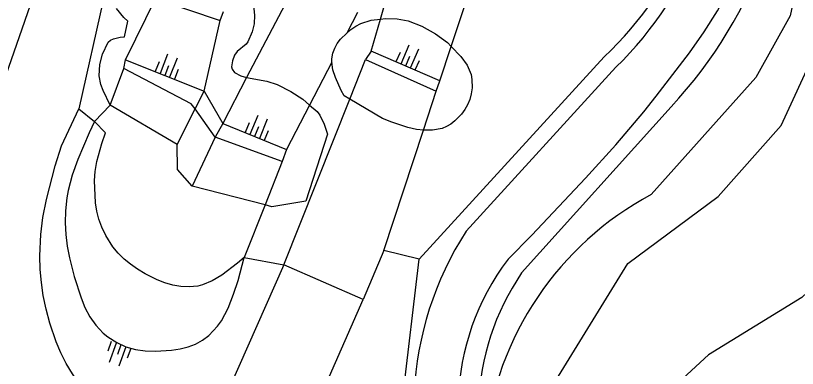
# Model space of a CAD drawing. Extents: x 136000 to 141014, y 402000 to 403500.
# Drawn here: x 138748.37 to 138786.24, y 402459.84 to 402476.93 of the extents above; entities that cross this region are included whole.
import ezdxf

# ---------------------------------------------------------------- set-up
doc = ezdxf.new("R2010")
doc.units = 0
for name, color, linetype in [('gg-knt-BGT kruinlijn', 7, 'Continuous'), ('gg-knt-bovenkant onderkant talud', 7, 'Continuous'), ('gg-knt-onverhard', 7, 'Continuous'), ('gg-knt-verharding', 7, 'Continuous'), ('gg-kntw-bovenkant insteek waterloop', 7, 'Continuous'), ('gg-kntw-waterlijn', 7, 'Continuous'), ('gt-grn-groengrens', 7, 'Continuous'), ('gt-symb-talud symbool', 7, 'Continuous')]:
    doc.layers.add(name, color=color, linetype=linetype)

# ---------------------------------------------------------------- blocks, each defined once
blk = doc.blocks.new('gt0-TALUD_1')
at = {"layer": 'gt-symb-talud symbool'}
for p, q in [((-0.5, -2), (-0.5, 0)), ((0, -1), (0, 0)), ((-1, -1), (-1, 0)), ((0.5, -2), (0.5, 0)), ((1, -1), (1, 0))]:
    blk.add_line(p, q, dxfattribs=at)

msp = doc.modelspace()

# ---------------------------------------------------------------- linework, layer by layer
at = {"layer": 'gg-knt-BGT kruinlijn'}
for p, q in [((138765.592, 402475.211), (138765.323, 402474.812)), ((138768.912, 402473.767), (138765.592, 402475.211)), ((138753.691, 402474.795), (138757.498, 402473.281)), ((138765.323, 402474.812), (138768.748, 402473.275)), ((138768.748, 402473.275), (138768.912, 402473.767)), ((138757.498, 402473.281), (138758.399, 402471.714)), ((138751.425, 402472.413), (138752.195, 402471.808)), ((138758.032, 402471.041), (138757.059, 402472.413)), ((138758.399, 402471.714), (138761.494, 402470.445)), ((138761.287, 402469.859), (138758.032, 402471.041)), ((138766.209, 402465.558), (138765.207, 402463.175)), ((138759.433, 402465.216), (138761.363, 402464.866))]:
    msp.add_line(p, q, dxfattribs=at)
for points in [[(138755.356, 402478.173), (138755.16, 402477.756), (138758.269, 402476.695)], [(138757.059, 402472.413), (138756.879, 402472.667), (138753.615, 402474.369)], [(138756.58, 402454.09), (138754.561, 402455.724), (138753.094, 402457.096), (138752.537, 402457.678), (138752.031, 402458.263), (138751.818, 402458.543), (138751.117, 402459.577), (138750.822, 402460.078), (138750.56, 402460.59), (138750.328, 402461.13), (138750.026, 402462.028), (138749.845, 402462.716), (138749.71, 402463.368), (138749.616, 402464.002), (138749.563, 402464.637), (138749.546, 402465.288), (138749.583, 402466.337), (138749.683, 402467.149), (138749.858, 402468.027), (138750.287, 402469.657), (138750.59, 402470.629), (138751.425, 402472.413)], [(138752.195, 402471.808), (138751.93, 402471.256), (138751.379, 402469.959), (138751.112, 402469.199), (138750.913, 402468.453), (138750.853, 402468.106), (138750.791, 402467.48), (138750.773, 402466.891), (138750.799, 402466.324), (138750.867, 402465.763), (138750.975, 402465.194), (138751.21, 402464.295), (138751.536, 402463.258), (138751.727, 402462.785), (138751.96, 402462.342), (138752.25, 402461.932), (138752.614, 402461.554), (138752.829, 402461.377), (138753.265, 402461.095), (138753.712, 402460.894), (138754.173, 402460.765), (138754.649, 402460.696), (138755.144, 402460.678), (138755.925, 402460.723), (138756.339, 402460.783), (138756.725, 402460.882), (138757.085, 402461.023), (138757.42, 402461.209), (138757.73, 402461.443), (138758.152, 402461.891), (138758.334, 402462.151), (138758.658, 402462.767), (138758.93, 402463.443), (138759.146, 402464.103), (138759.433, 402465.216)]]:
    msp.add_lwpolyline(points, dxfattribs=at)
at = {"layer": 'gg-knt-bovenkant onderkant talud'}
for p, q in [((138758.269, 402476.695), (138758.442, 402477.139)), ((138753.615, 402474.369), (138753.691, 402474.795)), ((138756.189, 402470.695), (138752.95, 402472.594)), ((138761.494, 402470.445), (138761.287, 402469.859)), ((138760.45, 402467.763), (138756.922, 402468.675)), ((138767.915, 402465.131), (138766.209, 402465.558))]:
    msp.add_line(p, q, dxfattribs=at)
for points in [[(138759.259, 402478.655), (138759.46, 402478.438), (138759.609, 402478.23), (138759.724, 402478.019), (138759.87, 402477.576), (138759.945, 402476.958), (138759.927, 402476.536), (138759.83, 402476.152), (138759.617, 402475.669), (138759.533, 402475.545), (138759.093, 402475.194), (138758.969, 402475.015), (138758.867, 402474.735), (138758.831, 402474.455), (138758.858, 402474.331), (138758.979, 402474.181), (138759.282, 402474.015), (138759.557, 402473.927)], [(138752.95, 402472.594), (138752.604, 402473.298), (138752.501, 402473.589), (138752.422, 402474.009), (138752.452, 402474.562), (138752.574, 402475.069), (138752.857, 402475.645), (138752.963, 402475.746), (138753.109, 402475.816), (138753.432, 402475.886), (138753.648, 402475.899), (138753.797, 402476.665), (138753.618, 402476.843), (138753.263, 402477.275)], [(138764.408, 402476.079), (138764.608, 402476.262), (138764.847, 402476.423), (138765.087, 402476.549), (138765.585, 402476.712), (138766.044, 402476.766)], [(138766.044, 402476.766), (138766.278, 402476.794), (138766.856, 402476.784), (138767.386, 402476.687), (138768.05, 402476.425), (138768.716, 402476.052), (138769.285, 402475.631), (138769.467, 402475.441)], [(138763.683, 402474.676), (138763.688, 402474.839), (138763.737, 402475.114), (138763.824, 402475.363), (138763.947, 402475.589), (138764.102, 402475.798), (138764.408, 402476.079)], [(138769.467, 402475.441), (138769.935, 402474.955), (138770.236, 402474.525), (138770.347, 402474.303), (138770.428, 402474.073), (138770.476, 402473.832), (138770.482, 402473.441), (138770.439, 402473.145), (138770.365, 402472.872), (138770.262, 402472.618), (138770.127, 402472.38), (138769.961, 402472.155), (138769.652, 402471.837), (138769.453, 402471.68), (138769.245, 402471.559), (138769.028, 402471.47), (138768.562, 402471.378), (138768.123, 402471.377)], [(138764.557, 402472.887), (138764.289, 402473.044), (138764.14, 402473.312), (138763.856, 402473.942), (138763.741, 402474.311), (138763.683, 402474.676)], [(138759.557, 402473.927), (138760.542, 402473.756), (138761.033, 402473.592), (138761.696, 402473.251), (138762.278, 402472.879), (138762.607, 402472.597)], [(138768.123, 402471.377), (138767.792, 402471.416), (138767.373, 402471.514), (138766.6, 402471.77), (138766.141, 402471.956), (138764.557, 402472.887)], [(138762.607, 402472.597), (138762.975, 402472.282), (138763.111, 402472.111), (138763.32, 402471.678), (138763.47, 402471.197), (138762.427, 402467.941), (138760.785, 402467.677), (138760.45, 402467.763)], [(138759.433, 402465.216), (138759.118, 402464.935), (138758.357, 402464.357), (138757.895, 402464.083), (138757.426, 402463.885), (138757.2, 402463.831), (138756.772, 402463.789), (138756.368, 402463.805), (138755.981, 402463.873), (138755.602, 402463.986), (138755.226, 402464.14), (138754.651, 402464.431), (138754.272, 402464.653), (138753.929, 402464.886), (138753.62, 402465.139), (138753.338, 402465.418), (138753.082, 402465.729), (138752.736, 402466.275), (138752.541, 402466.677), (138752.398, 402467.072), (138752.299, 402467.465), (138752.236, 402467.866), (138752.185, 402468.947), (138752.218, 402469.385), (138752.304, 402469.858), (138752.542, 402470.737), (138752.719, 402471.26), (138752.195, 402471.808)], [(138756.922, 402468.675), (138756.204, 402469.473), (138756.189, 402470.695)], [(138765.571, 402450.597), (138765.873, 402451.288), (138766.093, 402451.921), (138766.56, 402453.654), (138766.738, 402454.533), (138766.878, 402455.504), (138767.055, 402457.341), (138767.124, 402458.449), (138767.915, 402465.131)]]:
    msp.add_lwpolyline(points, dxfattribs=at)
at = {"layer": 'gg-knt-onverhard'}
for p, q in [((138750.357, 402481.141), (138746.904, 402471.227)), ((138769.467, 402475.441), (138771.179, 402480.6)), ((138753.152, 402480.111), (138751.425, 402472.413)), ((138753.691, 402474.795), (138755.356, 402478.173)), ((138761.574, 402477.781), (138759.557, 402473.927)), ((138766.044, 402476.766), (138766.305, 402477.663)), ((138764.931, 402477.09), (138764.408, 402476.079)), ((138757.498, 402473.281), (138758.269, 402476.695)), ((138765.592, 402475.211), (138766.044, 402476.766)), ((138768.912, 402473.767), (138769.467, 402475.441)), ((138764.557, 402472.887), (138765.323, 402474.812)), ((138763.683, 402474.676), (138762.607, 402472.597)), ((138770.193, 402466.493), (138777.451, 402474.428)), ((138752.95, 402472.594), (138753.615, 402474.369)), ((138759.557, 402473.927), (138758.399, 402471.714)), ((138757.059, 402472.413), (138757.498, 402473.281)), ((138768.123, 402471.377), (138768.748, 402473.275)), ((138761.363, 402464.866), (138764.557, 402472.887)), ((138752.195, 402471.808), (138752.95, 402472.594)), ((138762.607, 402472.597), (138761.494, 402470.445)), ((138756.189, 402470.695), (138757.059, 402472.413)), ((138758.399, 402471.714), (138758.032, 402471.041)), ((138766.209, 402465.558), (138768.123, 402471.377)), ((138758.032, 402471.041), (138756.922, 402468.675)), ((138761.287, 402469.859), (138760.45, 402467.763)), ((138760.45, 402467.763), (138759.433, 402465.216))]:
    msp.add_line(p, q, dxfattribs=at)
msp.add_lwpolyline([(138772.222, 402465.127), (138773.369, 402466.295), (138775.98, 402469.052), (138777.444, 402470.676), (138778.808, 402472.279), (138779.403, 402473.028), (138781.011, 402475.134), (138781.724, 402476.14), (138782.376, 402477.169), (138782.969, 402478.26), (138783.503, 402479.456), (138783.747, 402480.105), (138783.982, 402480.854), (138784.186, 402481.671), (138784.362, 402482.534), (138784.635, 402484.31), (138784.819, 402486.003), (138784.998, 402488.792), (138784.509, 402491.151), (138782.086, 402497.592), (138779.8, 402504.081)], dxfattribs=at)
for centre, radius, start, end in [((138764.871, 402487.281), 17.984, 314.3853, 3.3996), ((138783.67, 402457.826), 16.023, 147.2547, 206.8177), ((138781.742, 402457.915), 11.944, 142.8538, 213.084)]:
    msp.add_arc(centre, radius, start, end, dxfattribs=at)
at = {"layer": 'gg-knt-verharding'}
for p, q in [((138761.363, 402464.866), (138756.58, 402454.09)), ((138765.207, 402463.175), (138761.363, 402464.866))]:
    msp.add_line(p, q, dxfattribs=at)
msp.add_lwpolyline([(138754.934, 402450.424), (138758.851, 402448.736), (138765.207, 402463.175)], dxfattribs=at)
at = {"layer": 'gg-kntw-bovenkant insteek waterloop'}
msp.add_lwpolyline([(138786.186, 402500), (138786.923, 402497.081), (138787.717, 402485.492), (138785.891, 402476.919), (138784.23, 402473.931), (138779.152, 402468.262)], dxfattribs=at)
msp.add_arc((138786.479, 402454.63), 15.476, 118.2593, 173.7541, dxfattribs=at)
at = {"layer": 'gg-kntw-waterlijn'}
for points in [[(138793.805, 402510.189), (138796.898, 402500.403), (138798.247, 402492.249), (138797.626, 402485.613), (138795.482, 402477.156), (138793.573, 402472.495), (138790.438, 402467.018), (138786.447, 402463.276), (138781.939, 402460.495), (138780.478, 402459.154), (138780.088, 402457.814), (138780.309, 402455.881), (138788.184, 402434.465), (138789.132, 402427.452), (138789.08, 402422.882), (138788.198, 402419.714), (138786.641, 402416.806)], [(138779.97, 402415.667), (138783.885, 402420.281), (138785.131, 402423.331), (138784.923, 402427.159), (138783.952, 402430.679), (138780.66, 402436.496), (138776.766, 402443.376), (138775.227, 402450.586), (138774.159, 402455.592), (138774.53, 402459.263), (138778.029, 402464.931), (138782.394, 402468.169), (138785.449, 402471.612), (138787.08, 402475.143), (138788.996, 402482.251), (138789.589, 402487.415), (138789.262, 402492.638), (138788.37, 402499.239), (138785.82, 402507.133)]]:
    msp.add_lwpolyline(points, dxfattribs=at)
at = {"layer": 'gt-grn-groengrens'}
for p, q in [((138767.915, 402465.131), (138776.883, 402474.937)), ((138772.881, 402464.469), (138780.119, 402472.509))]:
    msp.add_line(p, q, dxfattribs=at)
for centre, radius, start, end in [((138764.116, 402487.413), 21.868, 317.0359, 4.2293), ((138765.343, 402487.19), 16.832, 313.284, 3.5182), ((138782.905, 402457.653), 12.122, 145.7854, 209.7899)]:
    msp.add_arc(centre, radius, start, end, dxfattribs=at)

# ---------------------------------------------------------------- block references
at = {"layer": 'gt-symb-talud symbool'}
for p, xscale, yscale, rotation in [((138767.252, 402474.489), 0.5002819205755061, 0.5002819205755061, 156.560798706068), ((138755.595, 402474.038), 0.5004497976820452, 0.5004497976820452, 158.30489053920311), ((138759.947, 402471.079), 0.5004687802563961, 0.5004687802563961, 157.68836329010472), ((138753.489, 402460.995), 0.5001409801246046, 0.5001409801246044, -19.992893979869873)]:
    msp.add_blockref('gt0-TALUD_1', p, dxfattribs=dict(at, xscale=xscale, yscale=yscale, rotation=rotation))

doc.saveas('drawing.dxf')
